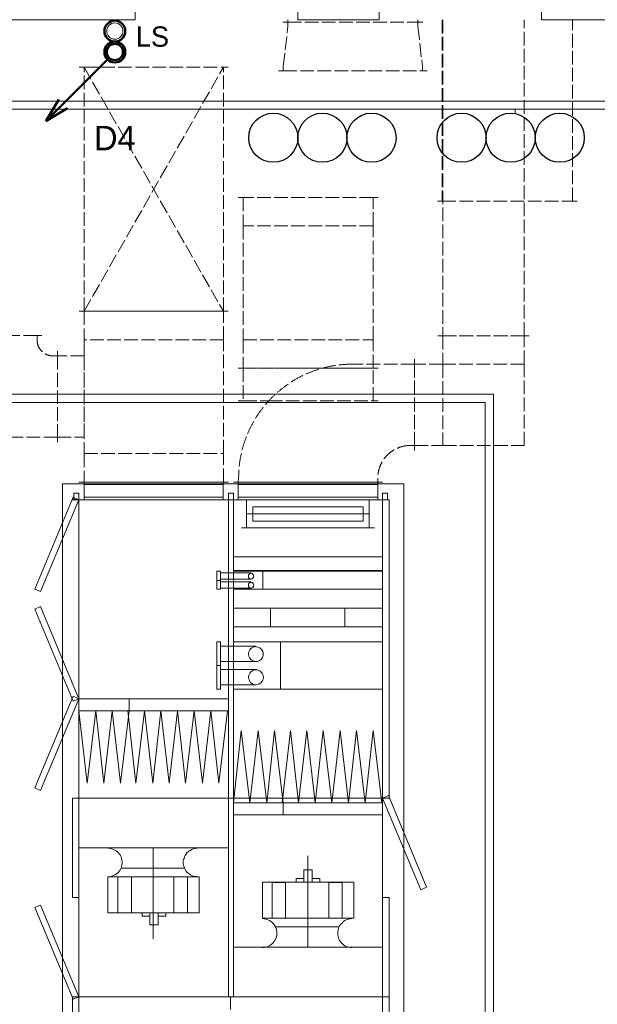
# Model space of a CAD drawing. Header units: millimetres. Extents: x -300186 to 535068, y -28581 to 763298.
# Tile 327 of 405: x 15324 to 18877, y 327134 to 333187. Entities that reach past the tile are written whole.
import ezdxf
from ezdxf.enums import TextEntityAlignment as Align

# ---------------------------------------------------------------- set-up
doc = ezdxf.new("R2010")
doc.units = ezdxf.units.MM
doc.header["$LTSCALE"] = 10
doc.linetypes.add('ACAD_ISO02W100', pattern=[15, 12, -3])
for name, color, linetype, lineweight in [('koty', 6, 'Continuous', 9), ('NS_tenka', 252, 'Continuous', 18), ('NS_tlusta', 252, 'Continuous', 18), ('NS_velmi_tlusta', 252, 'Continuous', 18), ('ZTI-DSP-hl_tvarovky', 7, 'Continuous', 50), ('ZTI-DSP-kan_st_destova', 71, 'Continuous', 50), ('ZTI-DSP-Popis4', 140, 'Continuous', 40), ('ZTI-DSP-zar_predmety_ozn', 7, 'Continuous', 50)]:
    doc.layers.add(name, color=color, linetype=linetype, lineweight=lineweight)
doc.layers.add('netisk', color=30, linetype='Continuous', plot=False)
doc.layers.add('popisky', color=6, linetype='Continuous')
doc.styles.add('laplan N', font='txt')

# ---------------------------------------------------------------- blocks, each defined once
blk = doc.blocks.new('*U1096')
at = {"color": 0, "linetype": 'ByBlock', "lineweight": -2}
for p, q in [((-35.36, -35.36), (-424.26, -424.26)), ((-424.26, -424.26), (-344.71, -291.68)), ((-291.68, -344.71), (-424.26, -424.26))]:
    blk.add_line(p, q, dxfattribs=at)
blk.add_circle((0, 0), 50, dxfattribs=at)
blk = doc.blocks.new('*U1097', base_point=(11300.4, 9940.1))
at = {"color": 0, "linetype": 'ByBlock'}
for centre in [(11300.4, 9940.1), (11429.2, 9940.1)]:
    blk.add_circle(centre, 64.4, dxfattribs=at)
blk = doc.blocks.new('A$C12ac11e3')
for p, q in [((3115.2, 6051.9), (3112.6, 6026.9)), ((3971.2, 6051.9), (3971.2, 6026.9))]:
    blk.add_line(p, q)
at = {"linetype": 'ByBlock', "lineweight": -2}
blk.add_lwpolyline([(2165, 8576.9), (2135, 8576.9)], dxfattribs=at)
at = {"layer": 'NS_tenka', "linetype": 'ACAD_ISO02W100', "ltscale": 0.7}
for p, q in [((3417.6, 8854.5), (3387.6, 8854.5)), ((3417.6, 8854.5), (3387.6, 8854.5)), ((3417.6, 8869.7), (3417.6, 8854.5)), ((3417.6, 8829.5), (3417.6, 8854.5)), ((3417.6, 8854.5), (4217.6, 8854.5)), ((3417.6, 8854.5), (3417.6, 8854.5)), ((3417.6, 8854.5), (4217.6, 8854.5)), ((4217.6, 8854.5), (4217.6, 8869.7)), ((4217.6, 8829.5), (4217.6, 8854.5)), ((4217.6, 8854.5), (4247.6, 8854.5)), ((4217.6, 8854.5), (4217.6, 8854.5)), ((4217.6, 8854.5), (4247.6, 8854.5)), ((4367.9, 8869.7), (4367.9, 7754.5)), ((4371.2, 8869.7), (4371.2, 6926.9)), ((4871.2, 6926.9), (4871.2, 8869.7)), ((5167.9, 7754.5), (5167.9, 8869.7)), ((3389.6, 8579.5), (3417.6, 8829.5)), ((4217.6, 8829.5), (4245.6, 8579.5)), ((3389.6, 8554.5), (3359.6, 8554.5)), ((3389.6, 8579.5), (3389.6, 8554.5)), ((3389.6, 8554.5), (3389.6, 8554.5)), ((3389.6, 8554.5), (4245.6, 8554.5)), ((4245.6, 8579.5), (4245.6, 8554.5)), ((4245.6, 8554.5), (4245.6, 8554.5)), ((4245.6, 8554.5), (4275.6, 8554.5)), ((3143.2, 7776.9), (3113.2, 7776.9)), ((3943.2, 7776.9), (3143.2, 7776.9)), ((3143.2, 7776.9), (3143.2, 7601.9)), ((3943.2, 7601.9), (3943.2, 7776.9)), ((3943.2, 7776.9), (3973.2, 7776.9)), ((4367.9, 7754.5), (4337.9, 7754.5)), ((4367.9, 7754.5), (5167.9, 7754.5)), ((5167.9, 7754.5), (5197.9, 7754.5)), ((3943.2, 7601.9), (3143.2, 7601.9)), ((3143.2, 7601.9), (3143.2, 6901.9)), ((3143.2, 7601.9), (3143.2, 6901.9)), ((3943.2, 7601.9), (3143.2, 7601.9)), ((3943.2, 6901.9), (3943.2, 7601.9)), ((2165, 7076.9), (2135, 7076.9)), ((3021, 7076.9), (2165, 7076.9)), ((2165, 7076.9), (2165, 6901.9)), ((3021, 6901.9), (3021, 7076.9)), ((3021, 7076.9), (3051, 7076.9)), ((1875.1, 6927.3), (1375.1, 6927.3)), ((1875.1, 6902.3), (1875.1, 6927.3)), ((1875.1, 6927.3), (1905.1, 6927.3)), ((1875.1, 6927.3), (1875.1, 6927.3)), ((2165, 6901.9), (2165, 6201.9)), ((3021, 6901.9), (2165, 6901.9)), ((2165, 6901.9), (2165, 6201.9)), ((3021, 6201.9), (3021, 6901.9)), ((3021, 6201.9), (3021, 6901.9)), ((3143.2, 6901.9), (3943.2, 6901.9)), ((3143.2, 6901.9), (3143.2, 6726.9)), ((3943.2, 6726.9), (3943.2, 6901.9)), ((4371.2, 6926.9), (4341.2, 6926.9)), ((4371.2, 6926.9), (4341.2, 6926.9)), ((4871.2, 6926.9), (4371.2, 6926.9)), ((4371.2, 6926.9), (4371.2, 6751.9)), ((4371.2, 6926.9), (4871.2, 6926.9)), ((4871.2, 6751.9), (4871.2, 6926.9)), ((4871.2, 6926.9), (4901.2, 6926.9)), ((4871.2, 6926.9), (4901.2, 6926.9)), ((1975.1, 6802.3), (2000.1, 6802.3)), ((2000.1, 6802.3), (2000.1, 6832.3)), ((2000.1, 6802.3), (2000.1, 6832.3)), ((2000.1, 6802.3), (2000.1, 6802.3)), ((2000.1, 6802.3), (2000.1, 6302.3)), ((2165, 6802.3), (2000.1, 6802.3)), ((2000.1, 6802.3), (2000.1, 6302.3)), ((2165, 6802.3), (2165, 6832.3)), ((2165, 6302.3), (2165, 6802.3)), ((4196.2, 6751.9), (4196.2, 6781.9)), ((4196.2, 6751.9), (4196.2, 6781.9)), ((3143.2, 6726.9), (3113.2, 6726.9)), ((3143.2, 6726.9), (3113.2, 6726.9)), ((3143.2, 6726.9), (3943.2, 6726.9)), ((3629.8, 6726.9), (3143.2, 6726.9)), ((3143.2, 6726.9), (3143.2, 6526.9)), ((3943.2, 6726.9), (3629.8, 6726.9)), ((4196.2, 6751.9), (3815.2, 6751.9)), ((3943.2, 6726.9), (3973.2, 6726.9)), ((3943.2, 6726.9), (3973.2, 6726.9)), ((3943.2, 6526.9), (3943.2, 6726.9)), ((4196.2, 6751.9), (4196.2, 6751.9)), ((4196.2, 6251.9), (4196.2, 6751.9)), ((4196.2, 6751.9), (4196.2, 6251.9)), ((4371.2, 6751.9), (4196.2, 6751.9)), ((4371.2, 6751.9), (4371.2, 6251.9)), ((4871.2, 6751.9), (4371.2, 6751.9)), ((4371.2, 6751.9), (4371.2, 6251.9)), ((4871.2, 6251.9), (4871.2, 6751.9)), ((4871.2, 6251.9), (4871.2, 6751.9)), ((3143.2, 6526.9), (3113.2, 6526.9)), ((3143.2, 6526.9), (3301.1, 6526.9)), ((3301.1, 6526.9), (3943.2, 6526.9)), ((3943.2, 6526.9), (3973.2, 6526.9)), ((2000.1, 6302.3), (1250.1, 6302.3)), ((2000.1, 6302.3), (2000.1, 6272.3)), ((2000.1, 6302.3), (2000.1, 6302.3)), ((2000.1, 6302.3), (2000.1, 6272.3)), ((2000.1, 6302.3), (2165, 6302.3)), ((4171.2, 6251.9), (4196.2, 6251.9)), ((4196.2, 6251.9), (4196.2, 6251.9)), ((4196.2, 6251.9), (4196.2, 6221.9)), ((4196.2, 6251.9), (4196.2, 6221.9)), ((4196.2, 6251.9), (4371.2, 6251.9)), ((4371.2, 6251.9), (4871.2, 6251.9)), ((4371.2, 6251.9), (4871.2, 6251.9)), ((2165, 6201.9), (2165, 6026.9)), ((2165, 6201.9), (3021, 6201.9)), ((2165, 6201.9), (3021, 6201.9)), ((3021, 6026.9), (3021, 6201.9))]:
    blk.add_line(p, q, dxfattribs=at)
at = {"layer": 'NS_tenka', "ltscale": 0.7}
for p, q in [((3052, 6026.9), (2132.1, 6026.9)), ((2165, 6026.9), (2135, 6026.9)), ((2165, 6012), (3020.4, 6012))]:
    blk.add_line(p, q, dxfattribs=at)
at = {"layer": 'NS_tenka'}
for p, q in [((2165, 6026.9), (2165, 5917.1)), ((2165, 5934.9), (2165, 6012)), ((3020.4, 6026.9), (3020.4, 5917.1)), ((3020.4, 6012), (3020.4, 5934.9)), ((3021, 6026.9), (3051, 6026.9)), ((4000.9, 6026.9), (3082.9, 6026.9)), ((4000.9, 6026.9), (3082.9, 6026.9)), ((3112.6, 6026.9), (3112.6, 5917.1)), ((3112.6, 6026.9), (3112.6, 5917.1)), ((3112.6, 5934.9), (3112.6, 6012)), ((3112.6, 6012), (3971.2, 6012)), ((3112.6, 5934.9), (3112.6, 6012)), ((3112.6, 6012), (3971.2, 6012)), ((3971.2, 6026.9), (3971.2, 5917.1)), ((3971.2, 6026.9), (3971.2, 5917.1)), ((3971.2, 6012), (3971.2, 5934.9)), ((3971.2, 6012), (3971.2, 5934.9)), ((2096.5, 5934.9), (1861.7, 5368.4)), ((2132.1, 5917.1), (2096.5, 5934.9)), ((2102.4, 5917.1), (2102.4, 5958.7)), ((2102.4, 5958.7), (2132.1, 5958.7)), ((2132.1, 5958.7), (2132.1, 5917.1)), ((3020.4, 5934.9), (2165, 5934.9)), ((3052, 5917.1), (3052, 5958.7)), ((3052, 5958.7), (3082.9, 5958.7)), ((3052, 5917.1), (3052, 5958.7)), ((3052, 5958.7), (3082.9, 5958.7)), ((3082.9, 5958.7), (3082.9, 5917.1)), ((3082.9, 5958.7), (3082.9, 5917.1)), ((3971.2, 5934.9), (3112.6, 5934.9)), ((3971.2, 5934.9), (3112.6, 5934.9)), ((4000.9, 5917.1), (4000.9, 5958.7)), ((4000.9, 5958.7), (4030.6, 5958.7)), ((4030.6, 5958.7), (4030.6, 5917.1)), ((1897.5, 5353.6), (2132.1, 5917.1)), ((2093.5, 5917.1), (2093.5, 5920.1)), ((2093.5, 5920.1), (2132.1, 5920.1)), ((2132.1, 5917.1), (2093.5, 5917.1)), ((2132.1, 5917.1), (2102.4, 5917.1)), ((2132.1, 5920.1), (2132.1, 5917.1)), ((2132.1, 4084.2), (2132.1, 5917.1)), ((2132.1, 5917.1), (3052, 5917.1)), ((3052, 5917.1), (2132.1, 5917.1)), ((3052, 5917.1), (3052, 4084.2)), ((3082.9, 5917.1), (3052, 5917.1)), ((3052, 5917.1), (3052, 4084.2)), ((3082.9, 5917.1), (3052, 5917.1)), ((3082.9, 5917.1), (3052, 5917.1)), ((3082.9, 4084.2), (3082.9, 5917.1)), ((3082.9, 4084.2), (3082.9, 5917.1)), ((3082.9, 5917.1), (4000.9, 5917.1)), ((4000.9, 5917.1), (3082.9, 5917.1)), ((4000.9, 5917.1), (3082.9, 5917.1)), ((3133.4, 5917.1), (3950.5, 5917.1)), ((3133.4, 5917.1), (3950.5, 5917.1)), ((3163, 5745.1), (3163, 5917.1)), ((3163, 5745.1), (3163, 5917.1)), ((3201.8, 5786.6), (3201.8, 5875.6)), ((3201.8, 5875.6), (3882, 5875.6)), ((3201.8, 5786.6), (3201.8, 5875.6)), ((3201.8, 5875.6), (3882, 5875.6)), ((3882, 5875.6), (3882, 5786.6)), ((3882, 5875.6), (3882, 5786.6)), ((3917.6, 5745.1), (3917.6, 5917.1)), ((3917.6, 5745.1), (3917.6, 5917.1)), ((4000.9, 5917.1), (4000.9, 4084.2)), ((4040.7, 5917.1), (4000.9, 5917.1)), ((4000.9, 5917.1), (4000.9, 4084.2)), ((4030.6, 5917.1), (4000.9, 5917.1)), ((4040.7, 4084.2), (4040.7, 5917.1)), ((3917.6, 5831.1), (3163, 5831.1)), ((3917.6, 5831.1), (3163, 5831.1)), ((3917.6, 5831.1), (3163, 5831.1)), ((3917.6, 5831.1), (3163, 5831.1)), ((3882, 5786.6), (3201.8, 5786.6)), ((3882, 5786.6), (3201.8, 5786.6)), ((3133.4, 5745.1), (3950.5, 5745.1)), ((3133.4, 5745.1), (3950.5, 5745.1)), ((3082.9, 5484.1), (3082.9, 5567.1)), ((3082.9, 5567.1), (4000.9, 5567.1)), ((4000.9, 5567.1), (4000.9, 5484.1)), ((3002.6, 5478.2), (2981.8, 5478.2)), ((2981.8, 5478.2), (2981.8, 5421.8)), ((3002.6, 5421.8), (3002.6, 5478.2)), ((3192.7, 5468.3), (3002.6, 5468.3)), ((4000.9, 5484.1), (3082.9, 5484.1)), ((3082.9, 5368.4), (3082.9, 5478.2)), ((3082.9, 5478.2), (4000.9, 5478.2)), ((3264.1, 5368.4), (3264.1, 5478.2)), ((3264.1, 5478.2), (4000.9, 5478.2)), ((4000.9, 5478.2), (4000.9, 5368.4)), ((4000.9, 5478.2), (4000.9, 5368.4)), ((3002.6, 5421.8), (2981.8, 5421.8)), ((2981.8, 5421.8), (2981.8, 5368.4)), ((2981.8, 5421.8), (3002.6, 5421.8)), ((3192.7, 5430.7), (3002.6, 5430.7)), ((3002.6, 5368.4), (3002.6, 5421.8)), ((3192.7, 5412.9), (3002.6, 5412.9)), ((1861.7, 5368.4), (1897.5, 5353.6)), ((2981.8, 5368.4), (3002.6, 5368.4)), ((3192.7, 5374.4), (3002.6, 5374.4)), ((4000.9, 5368.4), (3082.9, 5368.4)), ((4000.9, 5368.4), (3264.1, 5368.4)), ((1861.7, 5245.8), (1897.5, 5261.6)), ((2096.5, 4680.3), (1861.7, 5245.8)), ((1897.5, 5261.6), (2132.1, 4695.1)), ((3082.9, 5137.1), (3082.9, 5252.7)), ((3082.9, 5252.7), (4000.9, 5252.7)), ((3082.9, 5137.1), (3082.9, 5252.7)), ((3082.9, 5252.7), (3311.6, 5252.7)), ((3311.6, 5252.7), (3311.6, 5137.1)), ((3769.1, 5137.1), (3769.1, 5252.7)), ((3769.1, 5252.7), (4000.9, 5252.7)), ((4000.9, 5252.7), (4000.9, 5137.1)), ((4000.9, 5252.7), (4000.9, 5137.1)), ((4000.9, 5137.1), (3082.9, 5137.1)), ((3311.6, 5137.1), (3082.9, 5137.1)), ((4000.9, 5137.1), (3769.1, 5137.1)), ((3002.6, 5045.1), (2981.8, 5045.1)), ((2981.8, 5045.1), (2981.8, 4899.8)), ((3002.6, 4899.8), (3002.6, 5045.1)), ((3082.9, 4754.5), (3082.9, 5045.1)), ((3082.9, 5045.1), (4000.9, 5045.1)), ((3373.4, 4754.5), (3373.4, 5045.1)), ((3373.4, 5045.1), (4000.9, 5045.1)), ((4000.9, 5045.1), (4000.9, 4754.5)), ((4000.9, 5045.1), (4000.9, 4754.5)), ((3222.6, 5018.4), (3002.6, 5018.4)), ((3222.6, 4923.5), (3002.6, 4923.5)), ((3002.6, 4899.8), (2981.8, 4899.8)), ((2981.8, 4899.8), (2981.8, 4754.5)), ((2981.8, 4899.8), (3002.6, 4899.8)), ((3002.6, 4754.5), (3002.6, 4899.8)), ((3222.6, 4875.1), (3002.6, 4875.1)), ((2981.8, 4754.5), (3002.6, 4754.5)), ((3222.6, 4781.2), (3002.6, 4781.2)), ((4000.9, 4754.5), (3082.9, 4754.5)), ((4000.9, 4754.5), (3373.4, 4754.5)), ((2096.5, 4710), (1861.7, 4146.4)), ((1897.5, 4131.6), (2132.1, 4695.1)), ((2132.1, 4695.1), (2096.5, 4710)), ((2132.1, 4695.1), (2096.5, 4680.3)), ((3052, 4695.1), (2132.1, 4695.1)), ((2132.1, 4695.1), (2132.1, 4621)), ((2441, 4695.1), (2132.1, 4695.1)), ((2441, 4695.1), (2441, 4621)), ((3052, 4695.1), (2441, 4695.1)), ((2441, 4621), (2441, 4695.1)), ((3052, 4621), (3052, 4695.1)), ((2132.1, 4621), (2441, 4621)), ((2132.1, 4621), (2182.8, 4176.1)), ((2236.4, 4621), (2182.8, 4176.1)), ((2236.4, 4621), (2285.8, 4176.1)), ((2337.2, 4621), (2285.8, 4176.1)), ((2337.2, 4621), (2387.7, 4176.1)), ((2441, 4621), (2387.7, 4176.1)), ((2434.1, 4621), (2483.6, 4176.1)), ((2441, 4621), (3052, 4621)), ((2536.2, 4621), (2483.6, 4176.1)), ((2536.2, 4621), (2586.6, 4176.1)), ((2637.3, 4621), (2586.6, 4176.1)), ((2637.3, 4621), (2687.7, 4176.1)), ((2738.1, 4621), (2687.7, 4176.1)), ((2738.1, 4621), (2788.8, 4176.1)), ((2842.2, 4621), (2788.8, 4176.1)), ((2842.2, 4621), (2892.6, 4176.1)), ((2943.3, 4621), (2892.6, 4176.1)), ((2943.3, 4621), (2993.7, 4176.1)), ((3047.1, 4621), (2993.7, 4176.1)), ((3082.9, 4054.5), (3130.4, 4499.4)), ((3183.8, 4054.5), (3130.4, 4499.4)), ((3183.8, 4054.5), (3234.4, 4499.4)), ((3287.8, 4054.5), (3234.4, 4499.4)), ((3287.8, 4054.5), (3335.3, 4499.4)), ((3388.9, 4054.5), (3335.3, 4499.4)), ((3383, 4054.5), (3433.4, 4499.4)), ((3483.8, 4054.5), (3433.4, 4499.4)), ((3483.8, 4054.5), (3534.5, 4499.4)), ((3584.9, 4054.5), (3534.5, 4499.4)), ((3584.9, 4054.5), (3635.3, 4499.4)), ((3689, 4054.5), (3635.3, 4499.4)), ((3689, 4054.5), (3739.4, 4499.4)), ((3789.8, 4054.5), (3739.4, 4499.4)), ((3789.8, 4054.5), (3840.5, 4499.4)), ((3893.9, 4054.5), (3840.5, 4499.4)), ((3893.9, 4054.5), (3941.8, 4499.4)), ((3995, 4054.5), (3941.8, 4499.4)), ((1861.7, 4146.4), (1897.5, 4131.6)), ((2093.5, 3473.2), (2093.5, 4084.2)), ((2093.5, 4084.2), (2132.1, 4084.2)), ((2132.1, 2862.2), (2132.1, 4084.2)), ((2132.1, 4084.2), (3052, 4084.2)), ((2132.1, 4084.2), (2132.1, 3473.2)), ((3052, 4084.2), (2132.1, 4084.2)), ((3052, 4084.2), (3052, 2862.2)), ((3082.9, 4084.2), (3052, 4084.2)), ((3052, 4084.2), (3052, 2862.2)), ((3052, 4084.2), (3082.9, 4084.2)), ((3082.9, 2862.2), (3082.9, 4084.2)), ((3082.9, 2862.2), (3082.9, 4084.2)), ((3082.9, 4084.2), (4000.9, 4084.2)), ((4000.9, 4084.2), (3082.9, 4084.2)), ((4000.9, 4084.2), (4036.5, 4099)), ((4000.9, 4084.2), (4000.9, 2862.2)), ((4235.5, 3520.6), (4000.9, 4084.2)), ((4040.7, 4084.2), (4000.9, 4084.2)), ((4000.9, 4084.2), (4040.7, 4084.2)), ((4036.5, 4099), (4271.3, 3535.4)), ((3082.9, 3980.3), (3082.9, 4054.5)), ((3082.9, 4054.5), (3388.9, 4054.5)), ((3388.9, 3980.3), (3388.9, 4054.5)), ((3388.9, 4054.5), (4000.9, 4054.5)), ((3388.9, 4054.5), (3388.9, 3980.3)), ((4000.9, 4054.5), (4000.9, 3980.3)), ((4000.9, 3980.3), (3082.9, 3980.3)), ((3388.9, 3980.3), (3082.9, 3980.3)), ((4000.9, 3980.3), (3388.9, 3980.3)), ((3052, 3778.7), (2132.1, 3778.7)), ((2310.5, 3778.7), (2871.9, 3778.7)), ((2589.6, 3218.1), (2589.6, 3775.7)), ((2804.9, 3753.2), (2796.7, 3746.8)), ((2810.6, 3758.9), (2804.9, 3753.2)), ((2818.5, 3762.8), (2810.6, 3758.9)), ((2826.9, 3768), (2818.5, 3762.8)), ((2835.5, 3771.5), (2826.9, 3768)), ((2844.4, 3773.7), (2835.5, 3771.5)), ((2854.3, 3775.2), (2844.4, 3773.7)), ((2863, 3775.7), (2854.3, 3775.2)), ((2774.5, 3697.3), (2774, 3688.2)), ((2776, 3706.5), (2774.5, 3697.3)), ((2780.2, 3713.4), (2776, 3706.5)), ((2781.6, 3723.8), (2780.2, 3713.4)), ((2785.8, 3731.9), (2781.6, 3723.8)), ((2790.8, 3738.1), (2785.8, 3731.9)), ((2796.7, 3746.8), (2790.8, 3738.1)), ((3540.4, 3728.2), (3540.4, 3167.7)), ((2396.6, 3654.1), (2782.9, 3654.1)), ((2774, 3688.2), (2774.5, 3679)), ((2774.5, 3679), (2776, 3669.9)), ((2776, 3669.9), (2780.2, 3661.3)), ((2780.2, 3661.3), (2781.6, 3652.6)), ((2781.6, 3652.6), (2785.8, 3644.4)), ((2785.8, 3644.4), (2790.8, 3636.8)), ((2790.8, 3636.8), (2796.7, 3629.6)), ((3516.7, 3642.2), (3516.7, 3568.1)), ((3567.1, 3642.2), (3516.7, 3642.2)), ((3567.1, 3568.1), (3567.1, 3642.2)), ((2310.5, 3378.2), (2310.5, 3600.7)), ((2310.5, 3600.7), (2871.9, 3600.7)), ((2372.8, 3378.2), (2372.8, 3600.7)), ((2372.8, 3600.7), (2455.9, 3600.7)), ((2455.9, 3600.7), (2455.9, 3378.2)), ((2717.4, 3378.2), (2717.4, 3600.7)), ((2717.4, 3600.7), (2800.7, 3600.7)), ((2796.7, 3629.6), (2804.9, 3623.2)), ((2800.7, 3600.7), (2800.7, 3378.2)), ((2804.9, 3623.2), (2810.6, 3617.5)), ((2810.6, 3617.5), (2818.5, 3612.3)), ((2818.5, 3612.3), (2826.9, 3608.4)), ((2826.9, 3608.4), (2835.5, 3604.9)), ((2835.5, 3604.9), (2844.4, 3602.7)), ((2844.4, 3602.7), (2854.3, 3601.2)), ((2854.3, 3601.2), (2863, 3600.7)), ((2863, 3600.7), (2863.2, 3600.7)), ((2871.9, 3600.7), (2871.9, 3378.2)), ((3469, 3588.8), (3469, 3568.1)), ((3516.7, 3588.8), (3469, 3588.8)), ((3516.7, 3568.1), (3516.7, 3588.8)), ((3567.1, 3588.8), (3567.1, 3568.1)), ((3614.6, 3588.8), (3567.1, 3588.8)), ((3614.6, 3568.1), (3614.6, 3588.8)), ((3261.1, 3568.1), (3261.1, 3345.6)), ((3822.7, 3568.1), (3261.1, 3568.1)), ((3320.5, 3565.1), (3320.5, 3345.6)), ((3403.8, 3565.1), (3320.5, 3565.1)), ((3403.8, 3345.6), (3403.8, 3565.1)), ((3469, 3568.1), (3516.7, 3568.1)), ((3516.7, 3568.1), (3567.1, 3568.1)), ((3567.1, 3568.1), (3614.6, 3568.1)), ((3669.9, 3565.1), (3669.9, 3345.6)), ((3751.3, 3565.1), (3669.9, 3565.1)), ((3751.3, 3345.6), (3751.3, 3565.1)), ((3822.7, 3345.6), (3822.7, 3568.1)), ((4271.3, 3535.4), (4235.5, 3520.6)), ((2132.1, 3473.2), (2093.5, 3473.2)), ((4040.7, 3473.2), (4000.9, 3473.2)), ((4000.9, 3473.2), (4000.9, 2862.2)), ((4040.7, 2862.2), (4040.7, 3473.2)), ((1861.7, 3410.9), (1897.5, 3425.7)), ((2096.5, 2847.3), (1861.7, 3410.9)), ((1897.5, 3425.7), (2132.1, 2862.2)), ((2871.9, 3378.2), (2310.5, 3378.2)), ((2455.9, 3378.2), (2372.8, 3378.2)), ((2521.4, 3357.5), (2521.4, 3378.2)), ((2521.4, 3378.2), (2568.8, 3378.2)), ((2568.8, 3357.5), (2521.4, 3357.5)), ((2568.8, 3304.1), (2568.8, 3378.2)), ((2568.8, 3378.2), (2619.5, 3378.2)), ((2568.8, 3378.2), (2568.8, 3357.5)), ((2619.5, 3378.2), (2619.5, 3304.1)), ((2619.5, 3357.5), (2619.5, 3378.2)), ((2619.5, 3378.2), (2667, 3378.2)), ((2667, 3357.5), (2619.5, 3357.5)), ((2667, 3378.2), (2667, 3357.5)), ((2800.7, 3378.2), (2717.4, 3378.2)), ((3261.1, 3345.6), (3822.7, 3345.6)), ((3320.5, 3345.6), (3403.8, 3345.6)), ((3669.9, 3345.6), (3751.3, 3345.6)), ((3768.8, 3330.8), (3760.9, 3325.9)), ((3776.7, 3335), (3768.8, 3330.8)), ((3785.1, 3338.5), (3776.7, 3335)), ((3794, 3340.7), (3785.1, 3338.5)), ((3803.2, 3342.2), (3794, 3340.7)), ((3812.3, 3342.7), (3803.2, 3342.2)), ((2619.5, 3304.1), (2568.8, 3304.1)), ((3344.2, 3292.2), (3733.5, 3292.2)), ((3726.6, 3272.2), (3725.1, 3263.1)), ((3729, 3281.4), (3726.6, 3272.2)), ((3732.2, 3290), (3729, 3281.4)), ((3736.4, 3298.2), (3732.2, 3290)), ((3741.4, 3306.1), (3736.4, 3298.2)), ((3747.1, 3313.2), (3741.4, 3306.1)), ((3753.7, 3317.9), (3747.1, 3313.2)), ((3760.9, 3325.9), (3753.7, 3317.9)), ((3725.1, 3263.1), (3724.6, 3253.7)), ((3724.6, 3253.7), (3725.1, 3243.8)), ((3725.1, 3243.8), (3726.6, 3235.4)), ((3726.6, 3235.4), (3728.8, 3226.2)), ((3728.8, 3226.2), (3732.2, 3217.6)), ((3732.2, 3217.6), (3736.2, 3209.2)), ((3736.2, 3209.2), (3741.1, 3201.5)), ((4000.9, 3167.7), (3082.9, 3167.7)), ((3261.1, 3167.7), (3822.7, 3167.7)), ((3741.1, 3201.5), (3747.1, 3194.1)), ((3747.1, 3194.1), (3753.5, 3187.7)), ((3753.5, 3187.7), (3760.7, 3181.8)), ((3760.7, 3181.8), (3768.8, 3176.6)), ((3768.8, 3176.6), (3776.5, 3172.4)), ((3776.5, 3172.4), (3785.1, 3169.1)), ((3785.1, 3169.1), (3793.8, 3166.7)), ((3793.8, 3166.7), (3802.9, 3165.2)), ((3802.9, 3165.2), (3812.1, 3164.7)), ((3812.1, 3164.7), (3812.3, 3164.7)), ((2093.5, 1026.2), (2093.5, 2862.2)), ((2093.5, 2862.2), (2132.1, 2862.2)), ((2132.1, 2862.2), (2096.5, 2847.3)), ((3052, 2862.2), (2132.1, 2862.2)), ((2132.1, 1026.2), (2132.1, 2862.2)), ((2132.1, 2862.2), (4000.9, 2862.2)), ((2132.1, 2862.2), (2132.1, 1026.2)), ((3052, 2862.2), (3082.9, 2862.2)), ((3065.1, 2785.1), (3065.1, 2862.2)), ((4000.9, 2862.2), (3082.9, 2862.2)), ((4000.9, 2862.2), (4000.9, 1026.2)), ((4040.7, 2862.2), (4000.9, 2862.2)), ((4000.9, 2862.2), (4000.9, 1026.2)), ((4000.9, 2862.2), (4040.7, 2862.2)), ((4040.7, 1026.2), (4040.7, 2862.2))]:
    blk.add_line(p, q, dxfattribs=at)
at = {"layer": 'NS_tenka', "linetype": 'ACAD_ISO02W100', "ltscale": 0.7}
for points in [[(2165, 8576.9), (3021, 8576.9)], [(2165, 7076.9), (2165, 8576.9)], [(2165, 8576.9), (3021, 7076.9)], [(2165, 7076.9), (3021, 8576.9)], [(3021, 7076.9), (3021, 8576.9)], [(3021, 8576.9), (3051, 8576.9)], [(2165, 7076.9), (2135, 7076.9)], [(2165, 7076.9), (3021, 7076.9)], [(3021, 7076.9), (3051, 7076.9)]]:
    blk.add_lwpolyline(points, dxfattribs=at)
for centre, radius, start, end in [((1975.1, 6902.3), 100, 180, 270), ((3815.2, 6051.9), 700, 90, 180), ((4171.2, 6051.9), 200, 90, 180)]:
    blk.add_arc(centre, radius, start, end, dxfattribs=at)
at = {"layer": 'NS_tenka'}
for centre, radius, start, end in [((3221.1, 4970), 45.5, 89.98305, 180.63636), ((3221.1, 4969), 45.5, 179.36364, 90.10843), ((2312, 3688.2), 87.5, 270.00989, 89.99011), ((3261.4, 3253.7), 89, 269.80471, 90.19529)]:
    blk.add_arc(centre, radius, start, end, dxfattribs=at)
for points in [[(3191.2, 5466.3), (3182.3, 5466.3), (3175.6, 5458.4), (3175.6, 5448.5)], [(3175.6, 5448.5), (3175.6, 5438.6), (3182.3, 5430.7), (3191.2, 5430.7)], [(3207.8, 5448.5), (3207.8, 5458.4), (3200.3, 5466.3), (3191.2, 5466.3)], [(3191.2, 5430.7), (3200.3, 5430.7), (3207.8, 5438.6), (3207.8, 5448.5)], [(3191.2, 5409.9), (3182.3, 5409.9), (3175.6, 5402), (3175.6, 5392.1)], [(3175.6, 5392.1), (3175.6, 5382.3), (3182.3, 5374.4), (3191.2, 5374.4)], [(3207.8, 5392.1), (3207.8, 5402), (3200.3, 5409.9), (3191.2, 5409.9)], [(3191.2, 5374.4), (3200.3, 5374.4), (3207.8, 5382.3), (3207.8, 5392.1)], [(3221.1, 4873.1), (3195.6, 4873.1), (3175.6, 4850.4), (3175.6, 4825.6)], [(3267.1, 4825.6), (3267.1, 4850.4), (3246.6, 4873.1), (3221.1, 4873.1)], [(3175.6, 4825.6), (3175.6, 4800.9), (3195.6, 4781.2), (3221.1, 4781.2)], [(3221.1, 4781.2), (3246.6, 4781.2), (3267.1, 4800.9), (3267.1, 4825.6)]]:
    blk.add_open_spline(points, degree=3, dxfattribs=at)
blk = doc.blocks.new('podklad')
at = {"layer": 'netisk', "color": 252}
for centre in [(141869.5, 456200), (142171.5, 456200), (142473.5, 456200), (143027.5, 456200), (143329.5, 456200), (143631.5, 456200)]:
    blk.add_circle(centre, 151, dxfattribs=at)
at = {"layer": 'NS_tenka', "color": 252}
for p, q in [((137200.6, 456425.7), (148082, 456425.7)), ((137250.6, 456375.7), (148081.7, 456375.7)), ((143357.1, 456348.5), (143357.1, 456375.7))]:
    blk.add_line(p, q, dxfattribs=at)
at = {"layer": 'NS_tlusta', "color": 252}
for p, q in [((143223.4, 454623.1), (137250.6, 454623.1)), ((143223.4, 447324.3), (143223.4, 454623.1)), ((143173.4, 454573.1), (137200.6, 454573.1)), ((143173.4, 447276.9), (143173.4, 454573.1))]:
    blk.add_line(p, q, dxfattribs=at)
blk.add_lwpolyline([(140573.4, 447956), (142673.4, 447956), (142673.4, 454073.1), (140573.4, 454073.1)], close=True, dxfattribs=at)
blk.add_circle((140895.1, 456855.7), 50, dxfattribs=at)
at = {"layer": 'NS_velmi_tlusta', "color": 252}
for p, q in [((141020.1, 457410.7), (141020.1, 456925.7)), ((142020.1, 457410.7), (142020.1, 456925.7)), ((142520.1, 457410.7), (142520.1, 456925.7)), ((143520.1, 457410.7), (143520.1, 456925.7)), ((138020.1, 456925.7), (141020.1, 456925.7)), ((142020.1, 456925.7), (142520.1, 456925.7)), ((143520.1, 456925.7), (146320.1, 456925.7))]:
    blk.add_line(p, q, dxfattribs=at)
at = {"layer": 'koty', "color": 252}
blk.add_blockref('A$C12ac11e3', (138541.3, 448056), dxfattribs=at)

msp = doc.modelspace()

# ---------------------------------------------------------------- block references
at = {"layer": 'ZTI-DSP-hl_tvarovky', "rotation": 269.9999999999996}
msp.add_blockref('*U1097', (15909.342, 333117.461), dxfattribs=at)
at = {"layer": 'ZTI-DSP-kan_st_destova'}
msp.add_blockref('*U1096', (15909.342, 332988.655), dxfattribs=at)

# ---------------------------------------------------------------- texts
at = {"layer": 'ZTI-DSP-Popis4', "style": 'laplan N'}
msp.add_text('D4', height=150, dxfattribs=at).set_placement((15909.342, 332459.862), align=Align.MIDDLE)
at = {"layer": 'ZTI-DSP-zar_predmety_ozn', "style": 'laplan N'}
msp.add_text('LS', height=125, dxfattribs=at).set_placement((16140.595, 333083.655), align=Align.MIDDLE_CENTER)

# ---------------------------------------------------------------- next in the draw order: block references
at = {"layer": 'popisky', "lineweight": -3}
msp.add_blockref('podklad', (-124985.783, -123738.236), dxfattribs=at)

doc.saveas('drawing.dxf')
